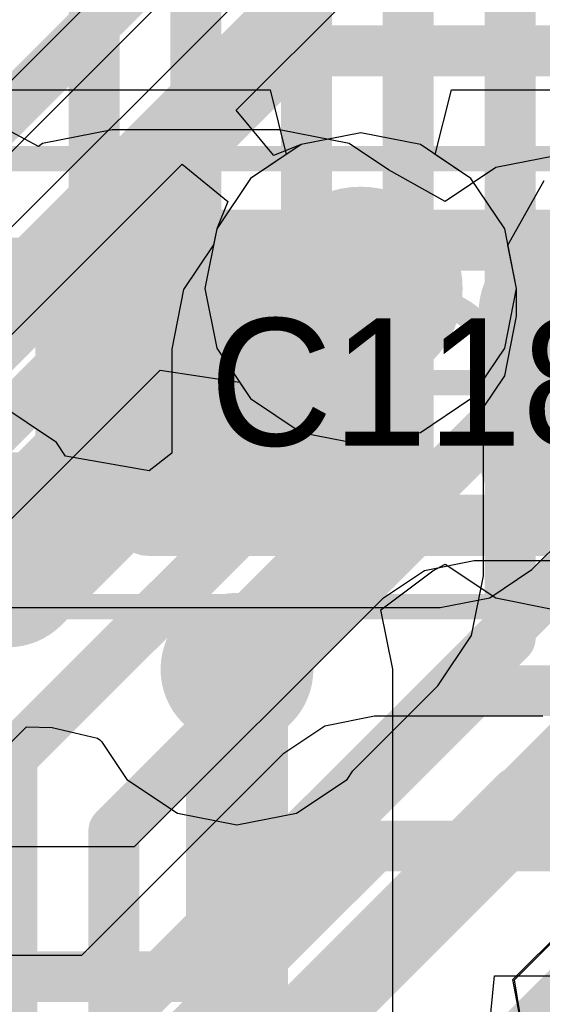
# Model space of a CAD drawing. Header units: millimetres. Extents: x -2 to 68, y -2 to 27.4.
# Tile 477 of 594: x 56 to 57, y 5.7 to 7.6. Entities that reach past the tile are written whole.
import ezdxf

# ---------------------------------------------------------------- set-up
doc = ezdxf.new("R2010")
doc.units = ezdxf.units.MM
for name, color, linetype in [('BottomLayer', 5, 'Continuous'), ('DrillGuide', 244, 'Continuous'), ('Mechanical13', 56, 'Continuous'), ('Mechanical15', 56, 'Continuous'), ('Mechanical2', 216, 'Continuous'), ('MidLayer1', 16, 'Continuous'), ('MidLayer2', 76, 'Continuous'), ('MidLayer3', 90, 'Continuous'), ('MidLayer4', 156, 'Continuous'), ('MidLayer5', 130, 'Continuous'), ('MidLayer6', 216, 'Continuous'), ('MidLayer7', 6, 'Continuous'), ('MidLayer8', 54, 'Continuous'), ('MultiLayer', 9, 'Continuous'), ('TopLayer', 1, 'Continuous'), ('TopPaste', 8, 'Continuous'), ('TopSolder', 216, 'Continuous'), ('ViaHoleLayer', 16, 'Continuous')]:
    doc.layers.add(name, color=color, linetype=linetype)

# ---------------------------------------------------------------- blocks, each defined once
blk = doc.blocks.new('CAP_0402_41')
at = {"layer": 'Mechanical13', "const_width": 0.11999976}
for points in [[(-0.5299989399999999, 0.27999944), (-0.5299989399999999, -0.27999944)], [(0.5299989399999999, 0.27999944), (-0.5299989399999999, 0.27999944)], [(0.5299989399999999, 0.27999944), (0.5299989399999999, -0.27999944)], [(0.5299989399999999, -0.27999944), (-0.5299989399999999, -0.27999944)]]:
    blk.add_lwpolyline(points, dxfattribs=at)
at = {"layer": 'Mechanical13', "const_width": 0.05999988}
for points in [[(-0.55999888, 0.27999944, 1), (-0.499999, 0.27999944, 1)], [(-0.55999888, 0.27999944, 1), (-0.499999, 0.27999944, 1)], [(0.499999, 0.27999944, 1), (0.55999888, 0.27999944, 1)], [(0.499999, 0.27999944, 1), (0.55999888, 0.27999944, 1)], [(-0.55999888, -0.27999944, 1), (-0.499999, -0.27999944, 1)], [(-0.55999888, -0.27999944, 1), (-0.499999, -0.27999944, 1)], [(0.499999, -0.27999944, 1), (0.55999888, -0.27999944, 1)], [(0.499999, -0.27999944, 1), (0.55999888, -0.27999944, 1)]]:
    blk.add_lwpolyline(points, format="xyb", close=True, dxfattribs=at)
at = {"layer": 'Mechanical15', "const_width": 0.0499999}
for points in [[(-0.90000074, 0.43999912), (-0.90000074, -0.43999912)], [(0.90000074, 0.43999912), (-0.90000074, 0.43999912)], [(0.90000074, 0.43999912), (0.90000074, -0.43999912)], [(0, 0.21999956), (0, -0.21999956)], [(0.21999956, 0), (-0.21999702, 0)], [(0.90000074, -0.43999912), (-0.90000074, -0.43999912)]]:
    blk.add_lwpolyline(points, dxfattribs=at)
at = {"layer": 'Mechanical15'}
for points, const_width in [([(-0.9125000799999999, 0.43999912, 1), (-0.8875014, 0.43999912, 1)], 0.02499868), ([(-0.9125000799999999, 0.43999912, 1), (-0.8875014, 0.43999912, 1)], 0.02499868), ([(0.8875014, 0.43999912, 1), (0.9125000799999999, 0.43999912, 1)], 0.02499868), ([(0.8875014, 0.43999912, 1), (0.9125000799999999, 0.43999912, 1)], 0.02499868), ([(-0.01249934, 0.21999956, 1), (0.01249934, 0.21999956, 1)], 0.02499868), ([(0.16500094, 0, 1), (-0.16500094, 0, 1)], 0.0499999), ([(-0.23249636, 0, 1), (-0.20749768, 0, 1)], 0.02499868), ([(-0.17750028, 0, 1), (-0.1525016, 0, 1)], 0.02499868), ([(0.1525016, 0, 1), (0.17750028, 0, 1)], 0.02499868), ([(0.20750022, 0, 1), (0.2324989, 0, 1)], 0.02499868), ([(-0.01249934, -0.21999956, 1), (0.01249934, -0.21999956, 1)], 0.02499868), ([(-0.9125000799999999, -0.43999912, 1), (-0.8875014, -0.43999912, 1)], 0.02499868), ([(-0.9125000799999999, -0.43999912, 1), (-0.8875014, -0.43999912, 1)], 0.02499868), ([(0.8875014, -0.43999912, 1), (0.9125000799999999, -0.43999912, 1)], 0.02499868), ([(0.8875014, -0.43999912, 1), (0.9125000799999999, -0.43999912, 1)], 0.02499868)]:
    blk.add_lwpolyline(points, format="xyb", close=True, dxfattribs=dict(at, const_width=const_width))
at = {"layer": 'TopLayer', "const_width": 0.1507998}
for points in [[(-0.6745985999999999, 0.13919962, 1), (-0.5237988, 0.13919962, 1)], [(-0.346202, 0.13919962, 1), (-0.1954022, 0.13919962, 1)], [(0.1954022, 0.13919962, 1), (0.346202, 0.13919962, 1)], [(0.5237988, 0.13919962, 1), (0.6745985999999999, 0.13919962, 1)], [(-0.6745985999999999, -0.13919962, 1), (-0.5237988, -0.13919962, 1)], [(-0.346202, -0.13919962, 1), (-0.1954022, -0.13919962, 1)], [(0.1954022, -0.13919962, 1), (0.346202, -0.13919962, 1)], [(0.5237988, -0.13919962, 1), (0.6745985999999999, -0.13919962, 1)]]:
    blk.add_lwpolyline(points, format="xyb", close=True, dxfattribs=at)
at = {"layer": 'TopLayer'}
for points in [[(-0.2708021, 0.28999942), (-0.5991987, 0.28999942), (-0.2708021, -0.28999942), (-0.5991987, -0.28999942)], [(0.2708021, -0.28999942), (0.5991987, -0.28999942), (0.2708021, 0.28999942), (0.5991987, 0.28999942)], [(-0.1200023, 0.13919962), (-0.7499985, 0.13919962), (-0.1200023, -0.13919962), (-0.7499985, -0.13919962)], [(0.1200023, -0.13919962), (0.7499985, -0.13919962), (0.1200023, 0.13919962), (0.7499985, 0.13919962)]]:
    blk.add_solid(points, dxfattribs=at)
at = {"layer": 'TopPaste', "const_width": 0.1507998}
for points in [[(-0.6745985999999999, 0.13919962, 1), (-0.5237988, 0.13919962, 1)], [(-0.346202, 0.13919962, 1), (-0.1954022, 0.13919962, 1)], [(0.1954022, 0.13919962, 1), (0.346202, 0.13919962, 1)], [(0.5237988, 0.13919962, 1), (0.6745985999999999, 0.13919962, 1)], [(-0.6745985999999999, -0.13919962, 1), (-0.5237988, -0.13919962, 1)], [(-0.346202, -0.13919962, 1), (-0.1954022, -0.13919962, 1)], [(0.1954022, -0.13919962, 1), (0.346202, -0.13919962, 1)], [(0.5237988, -0.13919962, 1), (0.6745985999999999, -0.13919962, 1)]]:
    blk.add_lwpolyline(points, format="xyb", close=True, dxfattribs=at)
at = {"layer": 'TopPaste'}
for points in [[(-0.2708021, 0.28999942), (-0.5991987, 0.28999942), (-0.2708021, -0.28999942), (-0.5991987, -0.28999942)], [(0.2708021, -0.28999942), (0.5991987, -0.28999942), (0.2708021, 0.28999942), (0.5991987, 0.28999942)], [(-0.1200023, 0.13919962), (-0.7499985, 0.13919962), (-0.1200023, -0.13919962), (-0.7499985, -0.13919962)], [(0.1200023, -0.13919962), (0.7499985, -0.13919962), (0.1200023, 0.13919962), (0.7499985, 0.13919962)]]:
    blk.add_solid(points, dxfattribs=at)
at = {"layer": 'TopSolder', "const_width": 0.1507998}
for points in [[(-0.6745985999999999, 0.13919962, 1), (-0.5237988, 0.13919962, 1)], [(-0.346202, 0.13919962, 1), (-0.1954022, 0.13919962, 1)], [(0.1954022, 0.13919962, 1), (0.346202, 0.13919962, 1)], [(0.5237988, 0.13919962, 1), (0.6745985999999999, 0.13919962, 1)], [(-0.6745985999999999, -0.13919962, 1), (-0.5237988, -0.13919962, 1)], [(-0.346202, -0.13919962, 1), (-0.1954022, -0.13919962, 1)], [(0.1954022, -0.13919962, 1), (0.346202, -0.13919962, 1)], [(0.5237988, -0.13919962, 1), (0.6745985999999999, -0.13919962, 1)]]:
    blk.add_lwpolyline(points, format="xyb", close=True, dxfattribs=at)
at = {"layer": 'TopSolder'}
for points in [[(-0.2708021, 0.28999942), (-0.5991987, 0.28999942), (-0.2708021, -0.28999942), (-0.5991987, -0.28999942)], [(0.2708021, -0.28999942), (0.5991987, -0.28999942), (0.2708021, 0.28999942), (0.5991987, 0.28999942)], [(-0.1200023, 0.13919962), (-0.7499985, 0.13919962), (-0.1200023, -0.13919962), (-0.7499985, -0.13919962)], [(0.1200023, -0.13919962), (0.7499985, -0.13919962), (0.1200023, 0.13919962), (0.7499985, 0.13919962)]]:
    blk.add_solid(points, dxfattribs=at)

msp = doc.modelspace()

# ---------------------------------------------------------------- linework, layer by layer
at = {"layer": 'BottomLayer', "const_width": 0.0999998}
for points in [[(56.13603708, 6.97725046), (56.13603708, 8.6430739)], [(56.33603667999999, 6.879851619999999), (56.33603667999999, 8.5602318)], [(56.55279519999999, 6.722729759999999), (56.55279519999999, 8.49414862)], [(56.7527948, 6.577802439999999), (56.7527948, 8.41130652)], [(56.9527944, 6.377802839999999), (56.9527944, 8.32846442)], [(55.13377594, 5.97498932), (56.13603708, 6.97725046)], [(55.745126, 6.28894094), (56.33603667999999, 6.879851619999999)], [(55.97500108, 6.144935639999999), (56.55279519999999, 6.722729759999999)], [(56.17500068, 6.00000832), (56.7527948, 6.577802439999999)], [(56.42218331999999, 5.847191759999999), (56.9527944, 6.377802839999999)], [(56.62218292, 5.64718962), (57.15279399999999, 6.1778007)], [(55.97500108, 5.3520467), (55.97500108, 6.144935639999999)], [(56.17500068, 5.00000778), (56.17500068, 6.00000832)], [(56.92276144, 5.54776894), (57.3527936, 5.9778011)], [(56.42218331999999, 4.94713768), (56.42218331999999, 5.847191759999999)], [(56.62218292, 4.697968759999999), (56.62218292, 5.64718962)]]:
    msp.add_lwpolyline(points, dxfattribs=at)
at = {"layer": 'BottomLayer', "const_width": 0.0499999}
for points in [[(56.1110384, 6.97725046, 1), (56.16103576, 6.97725046, 1)], [(56.1110384, 6.97725046, 1), (56.16103576, 6.97725046, 1)], [(56.311038, 6.879851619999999, 1), (56.36103536, 6.879851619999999, 1)], [(56.311038, 6.879851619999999, 1), (56.36103536, 6.879851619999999, 1)], [(56.52779652, 6.722729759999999, 1), (56.57779387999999, 6.722729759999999, 1)], [(56.52779652, 6.722729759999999, 1), (56.57779387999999, 6.722729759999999, 1)], [(56.72779611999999, 6.577802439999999, 1), (56.77779347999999, 6.577802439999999, 1)], [(56.72779611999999, 6.577802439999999, 1), (56.77779347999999, 6.577802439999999, 1)], [(56.92779572, 6.377802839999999, 1), (56.97779308, 6.377802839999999, 1)], [(56.92779572, 6.377802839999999, 1), (56.97779308, 6.377802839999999, 1)], [(55.9500024, 6.144935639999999, 1), (55.99999975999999, 6.144935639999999, 1)], [(55.9500024, 6.144935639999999, 1), (55.99999975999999, 6.144935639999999, 1)], [(56.150002, 6.00000832, 1), (56.19999936, 6.00000832, 1)], [(56.150002, 6.00000832, 1), (56.19999936, 6.00000832, 1)], [(56.39718463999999, 5.847191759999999, 1), (56.447182, 5.847191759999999, 1)], [(56.39718463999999, 5.847191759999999, 1), (56.447182, 5.847191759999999, 1)], [(56.59718424, 5.64718962, 1), (56.6471816, 5.64718962, 1)], [(56.59718424, 5.64718962, 1), (56.6471816, 5.64718962, 1)]]:
    msp.add_lwpolyline(points, format="xyb", close=True, dxfattribs=at)
at = {"layer": 'DrillGuide'}
for points, const_width in [([(56.60952609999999, 7.064938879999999, 1), (56.7095259, 7.064938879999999, 1)], 0.0999998), ([(56.39162712, 6.3170689, 1), (56.44162448, 6.3170689, 1)], 0.0499999)]:
    msp.add_lwpolyline(points, format="xyb", close=True, dxfattribs=dict(at, const_width=const_width))
at = {"layer": 'MidLayer1'}
for p, q in [((56.659526, 7.37081584), (56.54247264, 7.34753166)), ((56.77657936, 7.34753166), (56.659526, 7.37081584)), ((56.54247264, 7.34753166), (56.44323738, 7.281227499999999)), ((56.87581462, 7.281227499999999), (56.77657936, 7.34753166)), ((56.44323738, 7.281227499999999), (56.37693322, 7.18199224)), ((56.94211878, 7.18199224), (56.87581462, 7.281227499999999)), ((56.37693322, 7.18199224), (56.37074577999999, 7.150889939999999)), ((56.96540296, 7.064938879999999), (56.94211878, 7.18199224)), ((56.37074577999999, 7.150889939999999), (56.31194731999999, 7.062886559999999)), ((56.31194731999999, 7.062886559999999), (56.2886606, 6.945833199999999)), ((56.96540296, 7.0108318), (56.96540296, 7.064938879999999)), ((56.94211878, 6.893765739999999), (56.96540549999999, 7.0108191)), ((56.96540549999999, 7.0108191), (56.96540296, 7.0108318)), ((56.2886606, 6.945833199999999), (56.28866314, 6.9458205)), ((56.28866314, 6.9458205), (56.28866314, 6.741764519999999)), ((56.90041706, 6.831352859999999), (56.94211878, 6.893765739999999)), ((56.06239994, 6.762402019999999), (55.94662673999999, 6.83975772)), ((56.90041706, 6.500614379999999), (56.90041706, 6.831352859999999)), ((56.08007072, 6.73595554), (56.06239994, 6.762402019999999)), ((56.24424616, 6.70667188), (56.08007072, 6.73595554)), ((56.28866314, 6.741764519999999), (56.24424616, 6.70667188)), ((56.87713288, 6.38354832), (56.9004196, 6.50060168)), ((56.9004196, 6.50060168), (56.90041706, 6.500614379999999)), ((56.81082872, 6.28431306), (56.87713288, 6.38354832)), ((56.64422757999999, 6.11771192), (56.8108211, 6.284307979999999)), ((56.8108211, 6.284307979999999), (56.81082872, 6.28431306)), ((55.81175274, 6.011926), (56.00376403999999, 6.2039373)), ((56.00376403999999, 6.2039373), (56.0537106, 6.20243362)), ((56.0537106, 6.20243362), (56.14256742, 6.18171992)), ((56.14256742, 6.18171992), (56.14720799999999, 6.17847634)), ((56.14720799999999, 6.17847634), (56.15044904, 6.17544612)), ((56.15044904, 6.17544612), (56.20033718, 6.10078028)), ((56.63291442, 6.10078028), (56.64422757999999, 6.11771192)), ((56.20033718, 6.10078028), (56.29957244, 6.03447612)), ((56.53367916, 6.03447612), (56.63291442, 6.10078028)), ((56.29957244, 6.03447612), (56.4166258, 6.01119194)), ((56.4166258, 6.01119194), (56.53367916, 6.03447612))]:
    msp.add_line(p, q, dxfattribs=at)
for points, const_width in [([(56.55952619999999, 7.064938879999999, 1), (56.7595258, 7.064938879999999, 1)], 0.1999996), ([(56.60952609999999, 7.064938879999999, 1), (56.7095259, 7.064938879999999, 1)], 0.0999998), ([(56.60952609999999, 7.0108191, 1), (56.7095259, 7.0108191, 1)], 0.0999998), ([(56.60952609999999, 7.0108191, 1), (56.7095259, 7.0108191, 1)], 0.0999998), ([(56.5445402, 6.945833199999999, 1), (56.64454, 6.945833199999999, 1)], 0.0999998), ([(56.5445402, 6.945833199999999, 1), (56.64454, 6.945833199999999, 1)], 0.0999998), ([(56.5445402, 6.50060168, 1), (56.64454, 6.50060168, 1)], 0.0999998), ([(56.5445402, 6.50060168, 1), (56.64454, 6.50060168, 1)], 0.0999998), ([(56.34162721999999, 6.3170689, 1), (56.49162437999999, 6.3170689, 1)], 0.1499997), ([(56.3666259, 6.32268738, 1), (56.46662569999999, 6.32268738, 1)], 0.0999998), ([(56.3666259, 6.32268738, 1), (56.46662569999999, 6.32268738, 1)], 0.0999998), ([(56.3666259, 6.3170689, 1), (56.46662569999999, 6.3170689, 1)], 0.0999998)]:
    msp.add_lwpolyline(points, format="xyb", close=True, dxfattribs=dict(at, const_width=const_width))
at = {"layer": 'MidLayer1', "const_width": 0.1999996}
for points in [[(56.659526, 7.0108191), (56.659526, 7.064938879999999)], [(56.5945401, 6.945833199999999), (56.659526, 7.0108191)], [(56.5945401, 6.50060168), (56.5945401, 6.945833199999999)], [(56.4166258, 6.32268738), (56.5945401, 6.50060168)], [(56.4166258, 6.3170689), (56.4166258, 6.32268738)]]:
    msp.add_lwpolyline(points, dxfattribs=at)
at = {"layer": 'MidLayer2'}
for p, q in [((55.87686309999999, 7.455067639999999), (56.48165996, 7.455067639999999)), ((56.48165996, 7.455067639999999), (56.51334137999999, 7.32806764)), ((56.80571062, 7.32806764), (56.83739204, 7.455067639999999)), ((56.83739204, 7.455067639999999), (58.27765839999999, 7.455067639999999)), ((56.51334137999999, 7.32806764), (56.44323738, 7.281227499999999)), ((56.87581462, 7.281227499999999), (56.80571062, 7.32806764)), ((56.44323738, 7.281227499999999), (56.37693322, 7.18199224)), ((56.94211878, 7.18199224), (56.87581462, 7.281227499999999)), ((56.37693322, 7.18199224), (56.35364904, 7.064938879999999)), ((56.96540296, 7.064938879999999), (56.94211878, 7.18199224)), ((56.35364904, 7.064938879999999), (56.37693322, 6.947885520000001)), ((56.94211878, 6.947885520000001), (56.96540296, 7.064938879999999)), ((56.37693322, 6.947885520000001), (56.44323738, 6.848650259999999)), ((56.87581462, 6.848650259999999), (56.94211878, 6.947885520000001)), ((56.44323738, 6.848650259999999), (56.54247264, 6.7823461)), ((56.77657936, 6.7823461), (56.87581462, 6.848650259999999)), ((56.54247264, 6.7823461), (56.659526, 6.759061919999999)), ((56.659526, 6.759061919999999), (56.77657936, 6.7823461)), ((56.88215953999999, 6.529882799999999), (56.78461338, 6.510479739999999)), ((58.26794798, 6.529882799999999), (56.88215953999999, 6.529882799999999)), ((56.78461338, 6.510479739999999), (56.70192114, 6.455224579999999)), ((56.70192114, 6.455224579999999), (56.21487868, 5.96818212)), ((56.21487868, 5.96818212), (55.86748288, 5.96818212)), ((56.95827825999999, 5.707788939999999), (57.07058181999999, 5.820092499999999)), ((56.98009178, 5.59064668), (56.95827825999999, 5.707788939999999))]:
    msp.add_line(p, q, dxfattribs=at)
for points, const_width in [([(56.55952619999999, 7.064938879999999, 1), (56.7595258, 7.064938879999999, 1)], 0.1999996), ([(56.85716085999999, 6.27498618, 1), (56.90715821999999, 6.27498618, 1)], 0.0499999), ([(56.85716085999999, 6.27498618, 1), (56.90715821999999, 6.27498618, 1)], 0.0499999), ([(56.94000296, 6.07498912, 1), (56.99000032, 6.07498912, 1)], 0.0499999), ([(56.94000296, 6.07498912, 1), (56.99000032, 6.07498912, 1)], 0.0499999), ([(56.29546018, 5.7132855, 1), (56.34545754, 5.7132855, 1)], 0.0499999), ([(56.29546018, 5.7132855, 1), (56.34545754, 5.7132855, 1)], 0.0499999)]:
    msp.add_lwpolyline(points, format="xyb", close=True, dxfattribs=dict(at, const_width=const_width))
at = {"layer": 'MidLayer2', "const_width": 0.0999998}
for points in [[(56.32045886, 5.7132855), (56.88215953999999, 6.27498618)], [(56.88215953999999, 6.27498618), (58.26794798, 6.27498618)], [(56.40329588, 5.51328336), (56.96500164, 6.07498912)], [(56.96500164, 6.07498912), (58.18510334, 6.07498912)], [(55.17522873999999, 5.7132855), (56.32045886, 5.7132855)]]:
    msp.add_lwpolyline(points, dxfattribs=at)
at = {"layer": 'MidLayer3'}
for p, q in [((56.96109258, 5.70723014), (59.78474708, 8.5308821)), ((56.9785373, 5.602124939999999), (56.96109258, 5.70723014))]:
    msp.add_line(p, q, dxfattribs=at)
at = {"layer": 'MidLayer3', "const_width": 0.0999998}
for points in [[(55.43641439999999, 6.88241448), (58.2990198, 9.74501988)], [(55.53581475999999, 6.64243528), (58.538999, 9.645619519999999)], [(56.11073359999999, 5.55672752), (59.81184888, 9.257842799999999)], [(56.23465766, 5.34127202), (60.0449777, 9.151592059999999)]]:
    msp.add_lwpolyline(points, dxfattribs=at)
at = {"layer": 'MidLayer3', "const_width": 0.1999996}
msp.add_lwpolyline([(56.55952619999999, 7.064938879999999, 1), (56.7595258, 7.064938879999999, 1)], format="xyb", close=True, dxfattribs=at)
at = {"layer": 'MidLayer4'}
for p, q in [((56.659526, 7.37081584), (56.54247264, 7.34753166)), ((56.77657936, 7.34753166), (56.659526, 7.37081584)), ((56.54247264, 7.34753166), (56.44323738, 7.281227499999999)), ((56.87581462, 7.281227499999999), (56.77657936, 7.34753166)), ((56.44323738, 7.281227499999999), (56.37693322, 7.18199224)), ((56.94211878, 7.18199224), (56.87581462, 7.281227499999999)), ((56.37693322, 7.18199224), (56.35364904, 7.064938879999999)), ((56.96540296, 7.064938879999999), (56.94211878, 7.18199224)), ((56.35364904, 7.064938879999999), (56.37693322, 6.947885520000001)), ((56.94211878, 6.947885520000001), (56.96540296, 7.064938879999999)), ((56.37693322, 6.947885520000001), (56.44323738, 6.848650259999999)), ((56.87581462, 6.848650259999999), (56.94211878, 6.947885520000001)), ((56.44323738, 6.848650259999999), (56.54247264, 6.7823461)), ((56.77657936, 6.7823461), (56.87581462, 6.848650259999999)), ((56.54247264, 6.7823461), (56.659526, 6.759061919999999)), ((56.659526, 6.759061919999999), (56.77657936, 6.7823461))]:
    msp.add_line(p, q, dxfattribs=at)
at = {"layer": 'MidLayer4', "const_width": 0.1999996}
msp.add_lwpolyline([(56.55952619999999, 7.064938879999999, 1), (56.7595258, 7.064938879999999, 1)], format="xyb", close=True, dxfattribs=at)
at = {"layer": 'MidLayer5'}
for p, q in [((56.35216313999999, 7.71200896), (55.55719902, 6.91704484)), ((56.94850688, 7.149871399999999), (57.0198377, 7.27687394)), ((56.96540296, 7.064938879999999), (56.94850688, 7.149871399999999)), ((56.94211878, 6.947885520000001), (56.96540296, 7.064938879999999)), ((56.87581462, 6.848650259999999), (56.94211878, 6.947885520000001)), ((55.8430176, 6.48190982), (56.2658768, 6.90476902)), ((56.2658768, 6.90476902), (56.42166008, 6.88094382)), ((56.42166008, 6.88094382), (56.44323738, 6.848650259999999)), ((56.44323738, 6.848650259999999), (56.54247264, 6.7823461)), ((56.77657936, 6.7823461), (56.87581462, 6.848650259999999)), ((56.54247264, 6.7823461), (56.659526, 6.759061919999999)), ((56.659526, 6.759061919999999), (56.77657936, 6.7823461))]:
    msp.add_line(p, q, dxfattribs=at)
at = {"layer": 'MidLayer5', "const_width": 0.0999998}
for points in [[(55.6627792, 6.66214822), (56.53240154, 7.53177056)], [(56.53240154, 7.53177056), (57.5871721, 7.53177056)]]:
    msp.add_lwpolyline(points, dxfattribs=at)
at = {"layer": 'MidLayer5'}
for points, const_width in [([(56.50740286, 7.53177056, 1), (56.55740022, 7.53177056, 1)], 0.0499999), ([(56.50740286, 7.53177056, 1), (56.55740022, 7.53177056, 1)], 0.0499999), ([(56.55952619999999, 7.064938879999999, 1), (56.7595258, 7.064938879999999, 1)], 0.1999996)]:
    msp.add_lwpolyline(points, format="xyb", close=True, dxfattribs=dict(at, const_width=const_width))
at = {"layer": 'MidLayer6'}
for p, q in [((56.99545623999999, 6.51293338), (59.06323722, 8.58071436)), ((56.912764, 6.45767822), (56.99545623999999, 6.51293338)), ((56.81521784, 6.43827516), (56.912764, 6.45767822)), ((55.94506718, 6.43827516), (56.81521784, 6.43827516)), ((56.68685894, 6.224778), (56.58931532, 6.20537494)), ((57.0167897, 6.224778), (56.68685894, 6.224778)), ((56.58931532, 6.20537494), (56.50662053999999, 6.150122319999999)), ((56.50662053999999, 6.150122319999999), (56.11139654, 5.75489578)), ((56.11139654, 5.75489578), (55.38246479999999, 5.75489578)), ((56.90959153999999, 5.58798476), (56.92210103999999, 5.714984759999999)), ((56.92210103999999, 5.714984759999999), (57.12236987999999, 5.714984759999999))]:
    msp.add_line(p, q, dxfattribs=at)
for points, const_width in [([(56.81521784, 6.693171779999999), (58.88299882, 8.760952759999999)], 0.0999998), ([(55.28659758, 7.064938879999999), (56.659526, 7.064938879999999)], 0.1999996), ([(53.70330635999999, 6.693171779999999), (56.81521784, 6.693171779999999)], 0.0999998), ([(56.21697672, 5.49999916), (56.68685894, 5.96988138)], 0.0999998), ([(56.68685894, 5.96988138), (57.12236987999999, 5.96988138)], 0.0999998)]:
    msp.add_lwpolyline(points, dxfattribs=dict(at, const_width=const_width))
for points, const_width in [([(56.55952619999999, 7.064938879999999, 1), (56.7595258, 7.064938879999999, 1)], 0.1999996), ([(56.60952609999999, 7.064938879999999, 1), (56.7095259, 7.064938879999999, 1)], 0.0999998), ([(56.79021916, 6.693171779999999, 1), (56.84021652, 6.693171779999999, 1)], 0.0499999), ([(56.79021916, 6.693171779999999, 1), (56.84021652, 6.693171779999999, 1)], 0.0499999), ([(56.66186026, 5.96988138, 1), (56.71185762, 5.96988138, 1)], 0.0499999), ([(56.66186026, 5.96988138, 1), (56.71185762, 5.96988138, 1)], 0.0499999)]:
    msp.add_lwpolyline(points, format="xyb", close=True, dxfattribs=dict(at, const_width=const_width))
at = {"layer": 'MidLayer7'}
for p, q in [((57.2499998, 8.74999774), (55.50000329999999, 7.00000124)), ((55.64419656, 6.855807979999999), (57.39419306, 8.60580448)), ((56.659526, 7.37081584), (56.54247264, 7.34753166)), ((56.77657936, 7.34753166), (56.659526, 7.37081584)), ((56.54247264, 7.34753166), (56.44323738, 7.281227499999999)), ((56.87581462, 7.281227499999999), (56.77657936, 7.34753166)), ((56.44323738, 7.281227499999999), (56.37693322, 7.18199224)), ((56.94211878, 7.18199224), (56.87581462, 7.281227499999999)), ((56.37693322, 7.18199224), (56.35364904, 7.064938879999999)), ((56.96540296, 7.064938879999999), (56.94211878, 7.18199224)), ((56.35364904, 7.064938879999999), (56.37693322, 6.947885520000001)), ((56.94211878, 6.947885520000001), (56.96540296, 7.064938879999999)), ((56.37693322, 6.947885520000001), (56.44323738, 6.848650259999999)), ((56.87581462, 6.848650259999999), (56.94211878, 6.947885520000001)), ((56.44323738, 6.848650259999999), (56.54247264, 6.7823461)), ((56.77657936, 6.7823461), (56.87581462, 6.848650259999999)), ((56.54247264, 6.7823461), (56.659526, 6.759061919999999)), ((56.659526, 6.759061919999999), (56.77657936, 6.7823461))]:
    msp.add_line(p, q, dxfattribs=at)
at = {"layer": 'MidLayer7', "const_width": 0.1999996}
msp.add_lwpolyline([(56.55952619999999, 7.064938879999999, 1), (56.7595258, 7.064938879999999, 1)], format="xyb", close=True, dxfattribs=at)
at = {"layer": 'MidLayer8'}
for p, q in [((57.2499998, 8.75000028), (55.50000076, 7.00000124)), ((56.41529991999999, 7.4153014), (57.4999993, 8.500000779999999)), ((56.48804805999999, 7.3266554), (56.41529991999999, 7.4153014)), ((56.659526, 7.37081584), (56.54247264, 7.347534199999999)), ((56.77657936, 7.34753166), (56.659526, 7.37081584)), ((56.54247264, 7.347534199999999), (56.488584, 7.326005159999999)), ((56.87581462, 7.281227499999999), (56.77657936, 7.34753166)), ((56.488584, 7.326005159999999), (56.48804805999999, 7.3266554)), ((55.74999772, 6.7499992), (56.30916348, 7.309164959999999)), ((56.30916348, 7.309164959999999), (56.39845972, 7.23588088)), ((56.94211878, 7.18199224), (56.87581462, 7.281227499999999)), ((56.39845972, 7.23588088), (56.37693068, 7.18199224)), ((56.37693068, 7.18199224), (56.35364904, 7.064938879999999)), ((56.96540296, 7.064938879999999), (56.94211878, 7.18199224)), ((56.35364904, 7.064938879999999), (56.37693322, 6.947885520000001)), ((56.94211878, 6.947885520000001), (56.96540296, 7.064938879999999)), ((56.37693322, 6.947885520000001), (56.44323738, 6.848650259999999)), ((56.87581462, 6.848650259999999), (56.94211878, 6.947885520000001)), ((56.44323738, 6.848650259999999), (56.54247264, 6.7823461)), ((56.77657936, 6.7823461), (56.87581462, 6.848650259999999)), ((56.54247264, 6.7823461), (56.659526, 6.759061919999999)), ((56.659526, 6.759061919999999), (56.77657936, 6.7823461))]:
    msp.add_line(p, q, dxfattribs=at)
at = {"layer": 'MidLayer8', "const_width": 0.1999996}
msp.add_lwpolyline([(56.55952619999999, 7.064938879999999, 1), (56.7595258, 7.064938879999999, 1)], format="xyb", close=True, dxfattribs=at)
at = {"layer": 'MultiLayer'}
for points, const_width in [([(56.55952619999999, 7.064938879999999, 1), (56.7595258, 7.064938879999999, 1)], 0.1999996), ([(56.34162721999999, 6.3170689, 1), (56.49162437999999, 6.3170689, 1)], 0.1499997)]:
    msp.add_lwpolyline(points, format="xyb", close=True, dxfattribs=dict(at, const_width=const_width))
at = {"layer": 'TopLayer'}
for p, q in [((56.02699996, 7.344178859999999), (55.89999996, 7.41206036)), ((56.17183838, 7.37672388), (56.03496286, 7.349497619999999)), ((56.50023498, 7.37672388), (56.17183838, 7.37672388)), ((56.6371105, 7.349497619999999), (56.50023498, 7.37672388)), ((56.03496286, 7.349497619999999), (56.02699996, 7.344178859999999)), ((56.71385914, 7.29821756), (56.6371105, 7.349497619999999)), ((57.04183918, 7.325743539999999), (56.9244734, 7.302398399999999)), ((56.82497652, 7.23591644), (56.71385914, 7.29821756)), ((56.9244734, 7.302398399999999), (56.82497652, 7.23591644)), ((56.80102432, 6.51035782), (56.82497652, 6.5237868)), ((56.82497652, 6.5237868), (56.9244734, 6.45730484)), ((56.69921858, 6.434119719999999), (56.80102432, 6.51035782)), ((56.9244734, 6.45730484), (57.04183918, 6.4339597)), ((56.72250276, 6.3170689), (56.69921858, 6.434119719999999)), ((56.72250276, 5.13163312), (56.72250276, 6.3170689))]:
    msp.add_line(p, q, dxfattribs=at)
for points, const_width in [([(56.17153103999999, 6.73991286), (56.3114698, 6.879851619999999)], 0.2999994), ([(56.3114698, 6.879851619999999), (56.33603667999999, 6.879851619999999)], 0.2999994), ([(56.17153103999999, 6.71534852), (56.17153103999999, 6.73991286)], 0.2999994), ([(55.96624823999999, 6.51006572), (56.17153103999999, 6.71534852)], 0.2999994), ([(55.81006364, 6.51006572), (55.96624823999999, 6.51006572)], 0.2999994), ([(56.4166258, 5.13162042), (56.4166258, 6.3170689)], 0.1999996)]:
    msp.add_lwpolyline(points, dxfattribs=dict(at, const_width=const_width))
for points, const_width in [([(56.23647121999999, 6.879851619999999, 1), (56.38646837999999, 6.879851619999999, 1)], 0.1499997), ([(56.23647121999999, 6.879851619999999, 1), (56.38646837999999, 6.879851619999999, 1)], 0.1499997), ([(56.2610381, 6.879851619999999, 1), (56.41103526, 6.879851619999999, 1)], 0.1499997), ([(56.09653246, 6.73991286, 1), (56.24652962, 6.73991286, 1)], 0.1499997), ([(56.09653246, 6.73991286, 1), (56.24652962, 6.73991286, 1)], 0.1499997), ([(56.09653246, 6.71534852, 1), (56.24652962, 6.71534852, 1)], 0.1499997), ([(56.09653246, 6.71534852, 1), (56.24652962, 6.71534852, 1)], 0.1499997), ([(55.89124966, 6.51006572, 1), (56.04124682, 6.51006572, 1)], 0.1499997), ([(55.89124966, 6.51006572, 1), (56.04124682, 6.51006572, 1)], 0.1499997), ([(56.34162721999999, 6.3170689, 1), (56.49162437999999, 6.3170689, 1)], 0.1499997), ([(56.3666259, 6.3170689, 1), (56.46662569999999, 6.3170689, 1)], 0.0999998)]:
    msp.add_lwpolyline(points, format="xyb", close=True, dxfattribs=dict(at, const_width=const_width))
at = {"layer": 'ViaHoleLayer'}
for points, const_width in [([(56.60952609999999, 7.064938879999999, 1), (56.7095259, 7.064938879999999, 1)], 0.0999998), ([(56.39162712, 6.3170689, 1), (56.44162448, 6.3170689, 1)], 0.0499999)]:
    msp.add_lwpolyline(points, format="xyb", close=True, dxfattribs=dict(at, const_width=const_width))

# ---------------------------------------------------------------- block references
at = {"rotation": 180}
msp.add_blockref('CAP_0402_41', (56.77103708, 6.879851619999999), dxfattribs=at)

# ---------------------------------------------------------------- texts
at = {"layer": 'Mechanical2'}
msp.add_text('C118', height=0.2499995, dxfattribs=at).set_placement((56.36259999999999, 6.7564))

doc.saveas('drawing.dxf')
